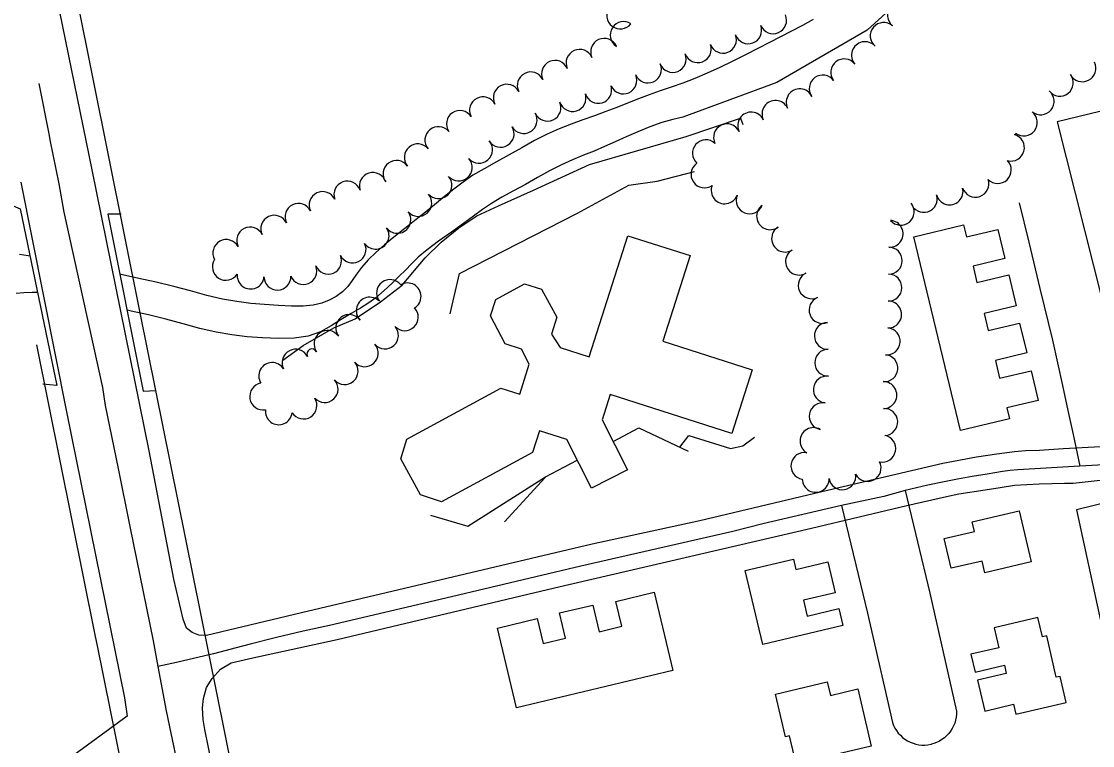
# Model space of a CAD drawing. Extents: x -25029 to 2274964, y -81170 to 687028.
# Drawn here: x -18399 to -17603, y -67765 to -67227 of the extents above; entities that cross this region are included whole.
import ezdxf

# ---------------------------------------------------------------- set-up
doc = ezdxf.new("R2010")
doc.units = 0
for name, color, linetype in [('81911BEA - RW_X_Fee_RW', 7, 'Continuous'), ('BLDG', 7, 'Continuous'), ('BRIDGE', 7, 'Continuous'), ('GE_X_CL_2000', 7, 'Continuous'), ('RECREATION', 7, 'Continuous'), ('ROAD', 7, 'Continuous'), ('TREES', 7, 'Continuous'), ('WALL', 7, 'Continuous'), ('WATER', 7, 'Continuous')]:
    doc.layers.add(name, color=color, linetype=linetype)

msp = doc.modelspace()

# ---------------------------------------------------------------- linework, layer by layer
at = {"layer": '81911BEA - RW_X_Fee_RW'}
for p, q in [((-18369.44, -67152.7), (-18310.53, -67445.07)), ((-18387.6, -67467.58), (-18343.96, -67684.13))]:
    msp.add_line(p, q, dxfattribs=at)
for points in [[(-18310.53, -67445.07), (-18265.77, -67667.16), (-18265.54, -67668.33)], [(-18265.54, -67668.33), (-18253.92, -67725.98), (-18218.26, -67902.97)], [(-18343.96, -67684.13), (-18342.78, -67690.02), (-18317.62, -67814.88), (-18296.25, -67920.9)]]:
    msp.add_lwpolyline(points, dxfattribs=at)
at = {"layer": 'BLDG'}
for points in [[(-17698.64, -67378.48), (-17696.49, -67387.39), (-17673.11, -67381.77), (-17667.89, -67403.47), (-17691.5, -67409.14), (-17688.58, -67421.3), (-17665.03, -67415.63), (-17659.53, -67438.47), (-17683.24, -67444.17), (-17680.16, -67456.98), (-17656.87, -67451.38), (-17651.53, -67473.61), (-17674.95, -67479.24), (-17671.8, -67492.36), (-17648.42, -67486.74), (-17643.09, -67508.88), (-17666.35, -67514.47), (-17664.41, -67522.54), (-17700.88, -67531.31), (-17735.51, -67387.35)], [(-17901.9, -67401.26), (-17922.19, -67464.8), (-17855.76, -67486.01), (-17870.87, -67533.36), (-17961.24, -67504.5), (-17967.26, -67523.33), (-17948.32, -67560.44), (-17975.09, -67574.1), (-17993.56, -67537.91), (-18013.84, -67531.43), (-18019.01, -67547.63), (-18086.54, -67584.08), (-18102.18, -67579.09), (-18116.93, -67552.13), (-18112.32, -67537.69), (-18042.51, -67499.74), (-18028.49, -67504.22), (-18021.39, -67481.98), (-18027.12, -67470.7), (-18039.23, -67466.83), (-18050.09, -67445.9), (-18046.21, -67433.75), (-18025.06, -67422.26), (-18012.37, -67426.31), (-18000.83, -67447), (-18004.9, -67459.74), (-17998.44, -67469.59), (-17976.91, -67476.46), (-17948.19, -67386.48)], [(-17648.42, -67628.82), (-17682.83, -67636.82), (-17684.82, -67628.24), (-17707.78, -67633.58), (-17712.92, -67611.52), (-17690.36, -67606.27), (-17692.05, -67598.98), (-17657.25, -67590.88)], [(-17825.09, -67626.67), (-17823.25, -67634.39), (-17799.47, -67628.74), (-17794, -67651.78), (-17817.5, -67657.36), (-17814.73, -67669.01), (-17791.35, -67663.46), (-17788.38, -67675.97), (-17847.78, -67690.08), (-17860.83, -67635.16)], [(-18044.89, -67678.01), (-18015.4, -67670.98), (-18011.03, -67689.34), (-17994.47, -67685.39), (-17998.91, -67666.74), (-17974.21, -67660.86), (-17969.49, -67680.66), (-17952.7, -67676.66), (-17957.12, -67658.14), (-17928.43, -67651.3), (-17914.59, -67709.43), (-18030.81, -67737.12)], [(-17675.81, -67677.75), (-17672.34, -67692.62), (-17693.09, -67697.45), (-17690, -67710.71), (-17668.25, -67705.64), (-17666.83, -67711.74), (-17688.21, -67716.72), (-17682.88, -67739.61), (-17661.4, -67734.61), (-17659.7, -67741.93), (-17622.25, -67733.22), (-17626.75, -67713.87), (-17629.62, -67714.54), (-17636.77, -67683.82), (-17639.94, -67684.56), (-17643.29, -67670.18)], [(-17800, -67717.89), (-17797.6, -67728.01), (-17777.27, -67723.18), (-17767.18, -67765.63), (-17823.01, -67778.89), (-17827.98, -67757.99), (-17830.85, -67758.67), (-17838.38, -67727)]]:
    msp.add_lwpolyline(points, close=True, dxfattribs=at)
at = {"layer": 'BRIDGE'}
for points in [[(-18406.88, -67363.66), (-18399.79, -67366.44), (-18372.52, -67497.83), (-18382.97, -67496.75)], [(-18324.68, -67370.59), (-18334.61, -67370.51), (-18308.34, -67502.07), (-18299.07, -67501.58)]]:
    msp.add_lwpolyline(points, dxfattribs=at)
at = {"layer": 'GE_X_CL_2000'}
for points in [[(-18385.93, -67273.48), (-18378.36, -67312.11), (-18377.75, -67315.25), (-18371.16, -67347.9), (-18367.41, -67369.11), (-18338.61, -67499.23), (-18336.57, -67512.7), (-18326.87, -67559.43), (-18318.24, -67602.61), (-18300.99, -67687.49), (-18297.45, -67706.5)], [(-17657.17, -67361.97), (-17649.97, -67391.26), (-17641.86, -67425.77), (-17632.49, -67464.13), (-17625.11, -67497.71), (-17621.06, -67516.39), (-17617.19, -67534.23), (-17612.15, -67557.72)], [(-17476.44, -67532.62), (-17506.52, -67539.44), (-17532.57, -67545.21), (-17541, -67547.55), (-17549.05, -67549.55), (-17557.16, -67551.35), (-17565.31, -67552.93), (-17573.51, -67554.31), (-17581.72, -67555.47), (-17589.8, -67556.39), (-17612.15, -67557.72)], [(-17612.15, -67557.72), (-17658.23, -67560.46), (-17663.96, -67560.99), (-17669.67, -67561.7), (-17675.35, -67562.62), (-17680.99, -67563.72), (-17692.09, -67565.46), (-17703.17, -67567.39), (-17714.2, -67569.53), (-17725.19, -67571.88), (-17741.86, -67575.86)], [(-17741.86, -67575.86), (-17757.89, -67580.11), (-17789.27, -67586.93)], [(-17741.86, -67575.86), (-17723.61, -67652.11), (-17703.8, -67739.76), (-17703.83, -67742.01), (-17704.07, -67744.24), (-17704.52, -67746.44), (-17705.16, -67748.59), (-17706, -67750.67), (-17707.03, -67752.66), (-17708.24, -67754.55), (-17709.62, -67756.33), (-17711.15, -67757.96), (-17712.83, -67759.46), (-17714.63, -67760.79), (-17716.56, -67761.95), (-17718.58, -67762.92), (-17720.68, -67763.71), (-17722.36, -67764.17)], [(-17789.27, -67586.93), (-17825.37, -67595.21), (-17847.77, -67600.63), (-17870.12, -67606.24), (-17983.02, -67632.04), (-18083.31, -67655.63), (-18169.84, -67676.01), (-18189.58, -67680.38), (-18209.26, -67685), (-18228.89, -67689.86), (-18239.23, -67692.67), (-18256.17, -67697.08), (-18269.89, -67700.41), (-18283.65, -67703.55), (-18297.45, -67706.5)], [(-17789.27, -67586.93), (-17769.93, -67666.87), (-17751.37, -67748.16), (-17750.57, -67750.25), (-17749.58, -67752.27), (-17748.41, -67754.18), (-17747.06, -67755.98), (-17745.56, -67757.64), (-17743.91, -67759.17), (-17742.13, -67760.53), (-17740.23, -67761.73), (-17738.22, -67762.74), (-17736.14, -67763.57), (-17733.98, -67764.2), (-17731.78, -67764.63), (-17729.54, -67764.86), (-17727.3, -67764.88), (-17725.06, -67764.69), (-17722.85, -67764.3), (-17722.36, -67764.17)], [(-18297.45, -67706.5), (-18291.32, -67739.51), (-18287.79, -67756.11), (-18282.53, -67780.89), (-18274.57, -67822.11), (-18265.6, -67864.8), (-18257.49, -67905.03), (-18248.16, -67954.92), (-18241.77, -67988.27), (-18238.83, -68003.67), (-18228.36, -68053.05), (-18226.04, -68064.39), (-18218.54, -68100.98), (-18208.38, -68153.81), (-18196.02, -68215.64), (-18187.59, -68254.52)]]:
    msp.add_lwpolyline(points, dxfattribs=at)
at = {"layer": 'RECREATION'}
msp.add_lwpolyline([(-17524.23, -67454.72), (-17483.56, -67443.63), (-17523.71, -67276.41), (-17628.93, -67301.78), (-17595.32, -67435.39)], dxfattribs=at)
msp.add_lwpolyline([(-17614.72, -67590.25), (-17589.07, -67707.78), (-17482.17, -67682.49), (-17511.63, -67564.93)], close=True, dxfattribs=at)
at = {"layer": 'ROAD'}
for points in [[(-17660.8, -67547.08), (-17673.77, -67548.67), (-17689.07, -67551.03), (-17713.98, -67555.62), (-17799.7, -67575.86), (-17894.6, -67598.39), (-17974.6, -67615.75), (-18190.81, -67666.63), (-18261.32, -67683.42), (-18267.08, -67683.14), (-18271.85, -67681.34), (-18276.22, -67677.94), (-18278.68, -67671.35), (-18285.49, -67641.73), (-18303.85, -67546.41), (-18346.36, -67337.43), (-18370.27, -67220.16), (-18396.95, -67089.91), (-18428.22, -66944.68)], [(-18399.34, -67346.71), (-18365.49, -67517.31), (-18322.36, -67729.74), (-18320.23, -67743.31), (-18362.77, -67774.4), (-18407.53, -67805.96)], [(-17073.76, -67424.53), (-17168.34, -67446.54), (-17278.54, -67472.02), (-17439.73, -67509.73), (-17510.1, -67526.05), (-17545.68, -67534.36), (-17574, -67540.45), (-17586.31, -67541.75), (-17596.43, -67543.21), (-17624.64, -67544.91), (-17642.08, -67546.1), (-17652.63, -67546.24), (-17660.8, -67547.08)], [(-17660.81, -67571.83), (-17642.27, -67570.93), (-17623.51, -67570.26), (-17617.07, -67570.31), (-17597.13, -67568.19), (-17582.69, -67566.46), (-17560.17, -67562.67), (-17512.34, -67552.55), (-17476.9, -67543.58), (-17431.71, -67533.44), (-17352.91, -67515.27), (-17303.53, -67503.26), (-17195.38, -67478.2), (-17065.96, -67448.25)], [(-18254.42, -67793.43), (-18262.67, -67753.39), (-18263.78, -67745.92), (-18264.25, -67737.29), (-18263.63, -67730.23), (-18261.37, -67722.21), (-18257.14, -67715.46), (-18250.83, -67708.39), (-18242.98, -67703.9), (-18226.91, -67700.01), (-18164.12, -67686.56), (-18002.59, -67648.15), (-17811.62, -67603.73), (-17740.68, -67586.79), (-17711.27, -67580.12), (-17702.01, -67578.2), (-17682.62, -67575.2), (-17671.27, -67573.46), (-17660.81, -67571.83)]]:
    msp.add_lwpolyline(points, dxfattribs=at)
at = {"layer": 'TREES'}
for centre, radius, start, end in [((-17953.73, -67222.91), 10, 142.56954, 322.56954), ((-17745.05, -67222.79), 10, 49.86641, 229.86641), ((-17840.12, -67226.39), 10, 203.06545, 23.06545), ((-17951.21, -67237.39), 10, 57.16938, 237.16938), ((-17858.68, -67233.83), 10, 200.59905, 20.59905), ((-17757.94, -67238.08), 10, 49.86641, 229.86641), ((-17965.75, -67249.88), 10, 24.16902, 204.16902), ((-17877.4, -67240.87), 10, 200.59905, 20.59905), ((-17984, -67258.07), 10, 24.16902, 204.16902), ((-17896.12, -67247.9), 10, 200.59905, 20.59905), ((-17771.88, -67252.35), 10, 41.5004, 221.5004), ((-18002.25, -67266.26), 10, 24.16902, 204.16902), ((-17914.76, -67255.14), 10, 201.85614, 21.85614), ((-17787.26, -67265.12), 10, 37.87872, 217.87872), ((-18020.31, -67274.83), 10, 26.57461, 206.57461), ((-17933.17, -67262.97), 10, 204.21655, 24.21655), ((-17610.26, -67262.11), 10, 206.79568, 26.79568), ((-17951.43, -67271.12), 10, 203.87901, 23.87901), ((-17803.24, -67277.14), 10, 36.04331, 216.04331), ((-17627.05, -67272.79), 10, 218.11636, 38.11636), ((-18038.1, -67283.97), 10, 27.81213, 207.81213), ((-17970.11, -67278.17), 10, 197.47415, 17.47415), ((-17820.35, -67287.34), 10, 25.58284, 205.58284), ((-17641.26, -67286.7), 10, 230.65674, 50.65674), ((-18055.79, -67293.3), 10, 27.81213, 207.81213), ((-18007.83, -67291.32), 10, 204.46879, 24.46879), ((-17989.19, -67284.17), 10, 197.47415, 17.47415), ((-17838.39, -67295.98), 10, 25.58284, 205.58284), ((-18072.96, -67303.51), 10, 33.69779, 213.69779), ((-18025.57, -67300.5), 10, 210.24264, 30.24264), ((-17856.42, -67304.62), 10, 25.58284, 205.58284), ((-17653.73, -67302.33), 10, 232.1985, 52.1985), ((-17874.39, -67313.4), 10, 26.55819, 206.55819), ((-18088.95, -67315.47), 10, 39.8576, 219.8576), ((-18042.72, -67310.79), 10, 211.67391, 31.67391), ((-17663.34, -67321.06), 10, 255.0372, 75.0372), ((-17660.31, -67310.82), 0.739, 232.1985, 52.1985), ((-18104.3, -67328.29), 10, 39.8576, 219.8576), ((-18058.76, -67322.62), 10, 221.18258, 41.18258), ((-17890.08, -67325.26), 10, 47.59788, 227.59788), ((-18120.05, -67340.6), 10, 36.19851, 216.19851), ((-18073.81, -67335.79), 10, 221.18258, 41.18258), ((-17891.15, -67340.88), 10, 124.53488, 304.53488), ((-17673.11, -67337.67), 10, 224.03449, 44.03449), ((-18137.64, -67349.56), 10, 17.76473, 197.76473), ((-18088.86, -67348.96), 10, 221.18258, 41.18258), ((-18156.59, -67355.97), 10, 19.63565, 199.63565), ((-17876.17, -67352.77), 10, 158.59492, 338.59492), ((-17708.93, -67353.54), 10, 194.42153, 14.42153), ((-17689.77, -67347.84), 10, 198.73346, 18.73346), ((-18174.99, -67363.72), 10, 26.05847, 206.05847), ((-18103.91, -67362.13), 10, 221.18258, 41.18258), ((-17857.6, -67360.19), 10, 157.82424, 337.82424), ((-17728.12, -67359.12), 10, 197.98834, 17.98834), ((-18192.95, -67372.51), 10, 26.05847, 206.05847), ((-17842.38, -67372), 10, 126.55918, 306.55918), ((-17745.29, -67368.64), 10, 220.03735, 40.03735), ((-18210.92, -67381.3), 10, 26.05847, 206.05847), ((-18119.46, -67374.69), 10, 216.68326, 36.68326), ((-17753.52, -67385.06), 10, 266.74733, 86.74733), ((-18228.89, -67390.08), 10, 26.05847, 206.05847), ((-18135.62, -67386.46), 10, 215.45373, 35.45373), ((-17831.25, -67388.59), 10, 121.18058, 301.18058), ((-18246.6, -67399.35), 10, 29.20034, 209.20034), ((-18152.74, -67396.68), 10, 206.21268, 26.21268), ((-17820.9, -67405.7), 10, 121.18058, 301.18058), ((-17754.2, -67405.04), 10, 269.3147, 89.3147), ((-18246.9, -67409.61), 10, 147.48848, 327.48848), ((-18170.92, -67405.01), 10, 203.04649, 23.04649), ((-18228.52, -67416.06), 10, 173.80414, 353.80414), ((-18189.35, -67412.76), 10, 202.5489, 22.5489), ((-17811.44, -67423.29), 10, 115.33506, 295.33506), ((-17754.44, -67425.04), 10, 269.3147, 89.3147), ((-18208.58, -67416.87), 10, 181.56012, 1.56012), ((-18124.89, -67429.09), 10, 37.54591, 217.54591), ((-18111.82, -67431.57), 10, 300.97987, 120.97987), ((-18140, -67442.15), 10, 44.10176, 224.10176), ((-17803.42, -67441.6), 10, 111.99497, 291.99497), ((-17754.69, -67445.04), 10, 269.24483, 89.24483), ((-18155.21, -67455.07), 10, 36.60945, 216.60945), ((-18113.92, -67447.03), 10, 223.49405, 43.49405), ((-18128.67, -67460.54), 10, 221.48357, 41.48357), ((-17799.44, -67460.87), 10, 91.31003, 271.31003), ((-17755.7, -67465), 10, 264.9922, 84.9922), ((-18171.37, -67466.86), 10, 35.59547, 215.59547), ((-18195.12, -67480.8), 10, 27.46648, 207.46648), ((-18182.88, -67474.43), 3.8, 27.46648, 207.46648), ((-18143.65, -67473.79), 10, 221.48357, 41.48357), ((-17799.14, -67480.87), 10, 90.42384, 270.42384), ((-17757.44, -67484.92), 10, 264.9922, 84.9922), ((-18212.47, -67490.72), 10, 32.09744, 212.09744), ((-18158.64, -67487.03), 10, 221.48357, 41.48357), ((-18173.51, -67500.41), 10, 222.45692, 42.45692), ((-17800.21, -67500.8), 10, 83.41025, 263.41025), ((-17758.19, -67504.88), 10, 270.70146, 90.70146), ((-18219.22, -67505.89), 10, 99.87865, 279.87865), ((-18189.26, -67512.61), 10, 213.06853, 33.06853), ((-17803.23, -67520.56), 10, 79.24176, 259.24176), ((-18207.58, -67516.91), 10, 173.30369, 353.30369), ((-17757.52, -67524.87), 10, 273.15985, 93.15985), ((-17810.13, -67539.02), 10, 59.74998, 239.74998), ((-17758.98, -67544.65), 10, 258.37381, 78.37381), ((-17816.85, -67557.52), 10, 80.34464, 260.34464), ((-17769.9, -67558.99), 10, 207.0883, 27.0883), ((-17808.53, -67567.12), 10, 181.49622, 1.49622), ((-17788.67, -67565.2), 10, 189.5251, 9.5251)]:
    msp.add_arc(centre, radius, start, end, dxfattribs=at)
at = {"layer": 'WALL'}
msp.add_line((-18039.74, -67599.15), (-18009.61, -67566.14), dxfattribs=at)
for points in [[(-18204.52, -67479.06), (-18189.42, -67468.06), (-18166.71, -67454.94), (-18150.69, -67448.17), (-18131.86, -67435.61), (-18115.76, -67423.15), (-18098.84, -67402.84), (-18086.77, -67391.31), (-18073.74, -67380.7), (-18060.41, -67371.73), (-18044.24, -67364.25), (-18018.21, -67352.59), (-17976.66, -67333.46), (-17904.76, -67312.76), (-17864.43, -67299.04), (-17862.64, -67303.76)], [(-18080.14, -67444.47), (-18073.35, -67414.66), (-17985.52, -67369.78), (-17947.45, -67348.82), (-17926.26, -67345.87), (-17898.65, -67338.8)], [(-17959.11, -67539.3), (-17939.87, -67529.2), (-17903.3, -67546.48)], [(-17909.54, -67543.53), (-17902.88, -67534.96), (-17871.87, -67544.68), (-17862.69, -67542.68), (-17853.85, -67536.23)], [(-18094.93, -67594.07), (-18066.97, -67602.18), (-18009.4, -67565.7), (-17985.72, -67553.27)]]:
    msp.add_lwpolyline(points, dxfattribs=at)
at = {"layer": 'WATER'}
for points in [[(-17541.82, -66980.56), (-17545.98, -66982.44), (-17551.32, -66984.88), (-17551.68, -66985.06), (-17572.33, -66994.58), (-17587.79, -67006.51), (-17598.4, -67024.62), (-17619.16, -67056.41), (-17644.79, -67096.16), (-17695.07, -67154.4), (-17737.04, -67203.42), (-17770.18, -67233.89), (-17837.33, -67272.76), (-17907.25, -67298.38)], [(-17810.44, -67225.97), (-17818.37, -67230.27), (-17826.48, -67234.52), (-17834.62, -67238.74), (-17842.93, -67243.01), (-17851.59, -67247.45), (-17860.74, -67252.12), (-17870.2, -67256.87), (-17879.74, -67261.48), (-17889.15, -67265.77), (-17898.34, -67269.65), (-17907.24, -67273.11), (-17915.83, -67276.13), (-17924.14, -67278.93), (-17932.26, -67281.75), (-17940.28, -67284.79), (-17948.27, -67287.96), (-17956.35, -67291.16), (-17964.58, -67294.28), (-17972.98, -67297.35), (-17981.52, -67300.41), (-17990.2, -67303.56), (-17999.05, -67307.02), (-18008.11, -67311.07), (-18017.39, -67315.86), (-18026.84, -67321.13), (-18036.38, -67326.49), (-18045.87, -67331.67), (-18054.97, -67336.67), (-18063.3, -67341.61), (-18070.64, -67346.6), (-18077.47, -67351.81), (-18084.42, -67357.44), (-18091.96, -67363.57), (-18099.86, -67369.93), (-18107.69, -67376.16), (-18115.13, -67382.01), (-18122.17, -67387.6), (-18128.92, -67393.16), (-18135.37, -67398.84), (-18141.24, -67404.52), (-18146.15, -67410), (-18149.91, -67415.11), (-18153.06, -67419.83), (-18156.32, -67424.16), (-18160.27, -67428.11), (-18164.9, -67431.57), (-18170.03, -67434.44), (-18175.61, -67436.61), (-18181.93, -67438.06), (-18189.37, -67438.79), (-18198.16, -67438.83), (-18207.92, -67438.37), (-18218.1, -67437.62), (-18228.31, -67436.72), (-18238.69, -67435.46), (-18249.52, -67433.54), (-18261.01, -67430.78), (-18273.11, -67427.5), (-18285.72, -67424.14), (-18298.65, -67421.05), (-18311.51, -67418.21), (-18323.83, -67415.51), (-18325.71, -67415.07)], [(-17907.25, -67298.38), (-17914.63, -67300.19), (-17922.91, -67302.49), (-17931.65, -67305.59), (-17940.59, -67309.26), (-17949.31, -67313.11), (-17957.53, -67316.8), (-17965.39, -67320.29), (-17973.15, -67323.57), (-17981.03, -67326.71), (-17989.14, -67330), (-17997.54, -67333.78), (-18006.25, -67338.3), (-18015.18, -67343.29), (-18024.22, -67348.37), (-18033.18, -67353.26), (-18041.72, -67357.94), (-18049.45, -67362.5), (-18056.22, -67367.06), (-18062.84, -67371.92), (-18070.33, -67377.43), (-18079.32, -67383.79), (-18088.81, -67390.5), (-18097.35, -67396.89), (-18103.91, -67402.45), (-18108.99, -67407.37), (-18113.46, -67411.97), (-18118.03, -67416.52), (-18122.65, -67420.95), (-18127.09, -67425.13), (-18131.24, -67428.97), (-18135.56, -67432.63), (-18140.61, -67436.32), (-18146.8, -67440.2), (-18153.83, -67444.35), (-18161.22, -67448.83), (-18168.66, -67453.53), (-18176.59, -67457.85), (-18185.64, -67461.05), (-18196.19, -67462.61), (-18207.75, -67462.85), (-18219.57, -67462.34), (-18231.11, -67461.5), (-18242.52, -67460.2), (-18254.14, -67458.18), (-18266.24, -67455.3), (-18278.77, -67451.91), (-18291.59, -67448.48), (-18304.54, -67445.37), (-18317.28, -67442.55), (-18320.36, -67441.87)], [(-18400.36, -67400.3), (-18393.81, -67401.19), (-18392.54, -67401.39)], [(-18386.86, -67428.77), (-18390.87, -67428.69), (-18397.01, -67428.95), (-18402.92, -67429.32)]]:
    msp.add_lwpolyline(points, dxfattribs=at)

doc.saveas('drawing.dxf')
